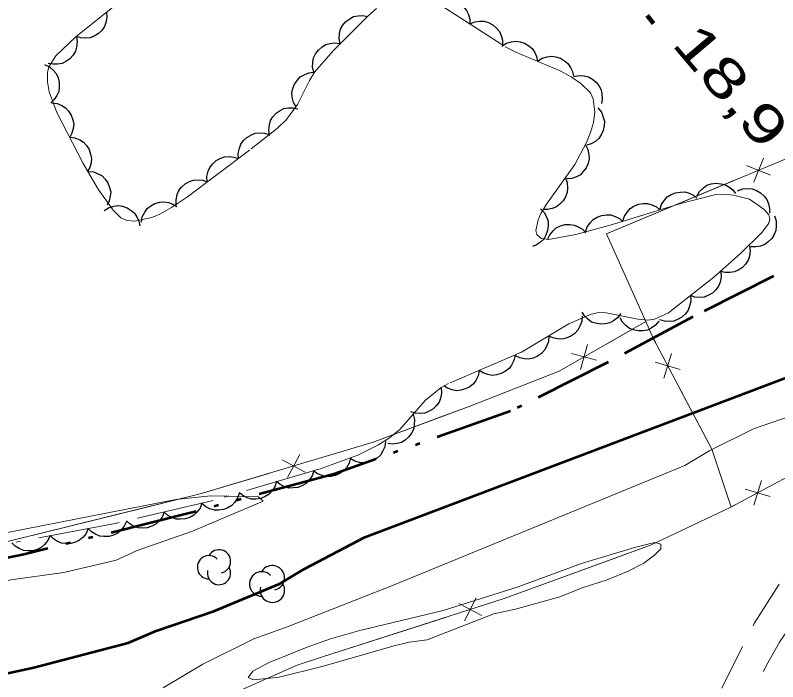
# Model space of a CAD drawing. Extents: x 386081 to 389416, y 5130568 to 5134082.
# Drawn here: x 388463.8 to 388522.8, y 5132371.2 to 5132422.8 of the extents above; entities that cross this region are included whole.
import ezdxf

# ---------------------------------------------------------------- set-up
doc = ezdxf.new("R2010")
doc.units = 0
doc.header["$LTSCALE"] = 1.2
for name, pattern in [('DASH_DOUBLE_DOT', [9.2, 5, -1.2, 0.3, -1.2, 0.3, -1.2]), ('DOT_DASHED', [7.7, 5, -1.2, 0.3, -1.2]), ('MEDIUM_DASHED', [4.5, 3, -1.5])]:
    doc.linetypes.add(name, pattern=pattern)
for name, color, linetype, lineweight in [('1', 7, 'Continuous', 53), ('19', 7, 'Continuous', 13), ('2', 7, 'Continuous', 13), ('3', 7, 'Continuous', 140), ('37', 7, 'Continuous', 13), ('4', 7, 'DASH_DOUBLE_DOT', 53), ('44', 7, 'Continuous', 25)]:
    doc.layers.add(name, color=color, linetype=linetype, lineweight=lineweight)

msp = doc.modelspace()

# ---------------------------------------------------------------- linework, layer by layer
at = {"layer": '1'}
msp.add_lwpolyline([(388446.18, 5132368.2), (388465.26, 5132372.33), (388472.56, 5132374.25), (388474.72, 5132375.17), (388479.19, 5132376.69), (388484.26, 5132378.8), (388486.19, 5132379.98), (388490.85, 5132382.43), (388530.02, 5132397.25), (388533.21, 5132398.12), (388538.04, 5132399.78), (388541.58, 5132401.37), (388546.16, 5132403.76), (388549.6, 5132405.2), (388553.48, 5132406.45), (388555.67, 5132407.55), (388557.58, 5132408.87), (388558.67, 5132410), (388559.66, 5132410.47), (388559.96, 5132410.11), (388560.45, 5132409.26)], dxfattribs=at)
at = {"layer": '19', "linetype": 'MEDIUM_DASHED'}
for points in [[(388518.43, 5132370.74), (388520.93, 5132375.75), (388523.44, 5132379.67), (388524.7, 5132381.2), (388527.37, 5132383.69), (388532.09, 5132388.44), (388535.24, 5132391.09), (388542.05, 5132396.57), (388544.96, 5132398.8), (388560.25, 5132409.12), (388563.55, 5132411.46), (388572.43, 5132418.37), (388575.39, 5132421.08)], [(388521.87, 5132372.52), (388522.88, 5132374.29), (388524.19, 5132376.25), (388525.45, 5132377.54), (388526.11, 5132378.09), (388526.53, 5132378.16), (388526.83, 5132377.86), (388527.19, 5132377.25), (388528.88, 5132373.74), (388530.03, 5132371.75)], [(388434.05, 5132267.25), (388438.71, 5132271.19), (388445.26, 5132276.93), (388447.24, 5132278.97), (388448.39, 5132280.02), (388454.11, 5132286), (388456.64, 5132288.96), (388461.71, 5132294.27), (388463.99, 5132296.85), (388469.17, 5132302.15), (388471.57, 5132304.37), (388478, 5132310.95), (388483.04, 5132315.76), (388485.02, 5132317.54), (388486.94, 5132319.63), (388492.1, 5132324.92), (388500.14, 5132333.15), (388501.82, 5132334.75), (388504.03, 5132337.39), (388505.94, 5132340.57), (388512.21, 5132352.61), (388521.87, 5132372.52)]]:
    msp.add_lwpolyline(points, dxfattribs=at)
at = {"layer": '2'}
for points in [[(388475.27, 5132370.78), (388478.34, 5132372.61), (388482.28, 5132374.57), (388484.79, 5132375.46), (388493.1, 5132378.74), (388515.57, 5132387.97), (388517.51, 5132389.13), (388520.87, 5132390.8), (388523.62, 5132391.76), (388527.66, 5132392.84), (388536.17, 5132395.5), (388541.38, 5132397.43), (388542.53, 5132398.19), (388544.74, 5132399.15), (388544.93, 5132398.78)], [(388419.01, 5132370.61), (388424.33, 5132371.88), (388426.66, 5132372.12), (388431.47, 5132372.93), (388456.07, 5132377.44), (388463.5, 5132379.12), (388467.58, 5132379.69), (388471.63, 5132380.65), (388473.26, 5132381.38), (388477.53, 5132382.88), (388482.99, 5132385.21), (388482.63, 5132385.53), (388478.94, 5132385.62), (388476.25, 5132385.32), (388460.72, 5132382.29)]]:
    msp.add_lwpolyline(points, dxfattribs=at)
msp.add_lwpolyline([(388495.65, 5132374.49), (388500.81, 5132376.48), (388502.49, 5132376.86), (388505.91, 5132377.8), (388507.65, 5132378.49), (388509.57, 5132379.11), (388511.19, 5132379.8), (388512.39, 5132380.41), (388513.23, 5132381.03), (388513.71, 5132381.52), (388513.71, 5132381.88), (388513.23, 5132382), (388511.67, 5132381.62), (388507.59, 5132380.37), (388502.61, 5132378.56), (388496.9, 5132376.75), (388490.36, 5132375.17), (388488.19, 5132374.55), (388486.39, 5132373.92), (388483.45, 5132372.74), (388482.19, 5132372.06), (388481.83, 5132371.57), (388482.25, 5132371.39), (388484.23, 5132371.59), (388487.54, 5132372.41), (388493, 5132373.98), (388494.27, 5132374.3)], close=True, dxfattribs=at)
at = {"layer": '3'}
msp.add_line((388512.65, 5132422.74), (388513.16, 5132422.13), dxfattribs=at)
at = {"layer": '37'}
for p, q in [((388520.89, 5132409.86), (388521.65, 5132411.71)), ((388522.19, 5132410.4), (388520.34, 5132411.16)), ((388510.19, 5132406.16), (388519.42, 5132410.01)), ((388509.51, 5132397.34), (388512.56, 5132399.08)), ((388507.51, 5132395.39), (388508.04, 5132397.32)), ((388508.74, 5132396.09), (388506.81, 5132396.62)), ((388514.55, 5132396.62), (388513.96, 5132394.71)), ((388515.21, 5132395.37), (388513.29, 5132395.96)), ((388484.87, 5132387.04), (388485.83, 5132388.8)), ((388486.23, 5132387.45), (388484.47, 5132388.4)), ((388520.91, 5132384.89), (388521.49, 5132386.8)), ((388522.16, 5132385.55), (388520.24, 5132386.14)), ((388464.09, 5132382.29), (388473.8, 5132384.69)), ((388499.89, 5132376.37), (388498.11, 5132377.29)), ((388498.54, 5132375.94), (388499.46, 5132377.72)), ((388487.57, 5132373.17), (388497.09, 5132376.22))]:
    msp.add_line(p, q, dxfattribs=at)
for points in [[(388519.15, 5132384.75), (388517.66, 5132389.21), (388513.17, 5132397.71), (388509.51, 5132405.87), (388531.47, 5132415.05), (388545.19, 5132421.01), (388552.71, 5132424.47), (388552.43, 5132427.9)], [(388487.57, 5132373.17), (388501.61, 5132377.67), (388512.93, 5132381.8), (388519.07, 5132384.71), (388534.69, 5132393.05), (388539.06, 5132395.65), (388540.23, 5132403.11), (388541.33, 5132409.42), (388558.76, 5132414.28), (388562.67, 5132418.12)], [(388513.32, 5132397.43), (388513.17, 5132397.71), (388509.51, 5132405.87), (388510.19, 5132406.16)], [(388382.76, 5132381.34), (388386.68, 5132376.84), (388390.06, 5132373.88), (388393.14, 5132371.84), (388397.66, 5132371.55), (388411.64, 5132373.75), (388427.27, 5132375.76), (388444.94, 5132378.54), (388460.92, 5132381.51), (388478.12, 5132385.76), (388491.49, 5132389.76), (388498.92, 5132392.53), (388505.86, 5132395.26), (388512.56, 5132399.08)], [(388496.73, 5132391.71), (388498.92, 5132392.53), (388505.86, 5132395.26), (388506.04, 5132395.36)], [(388519.15, 5132384.75), (388517.66, 5132389.21), (388515.19, 5132393.89)], [(388487.27, 5132388.5), (388491.49, 5132389.76), (388496.73, 5132391.71)], [(388473.8, 5132384.69), (388478.12, 5132385.76), (388483.43, 5132387.35)], [(388510.31, 5132380.84), (388512.93, 5132381.8), (388519.07, 5132384.71), (388519.43, 5132384.9)], [(388500.9, 5132377.44), (388501.61, 5132377.67), (388510.31, 5132380.84)], [(388487.57, 5132373.17), (388485.61, 5132372.52), (388481.82, 5132370.85), (388478.43, 5132369.25), (388475.13, 5132367.94), (388472.29, 5132367.01), (388455.85, 5132362.54), (388444.84, 5132360.26), (388436.08, 5132358.54), (388429.94, 5132356.95)], [(388487.57, 5132373.17), (388485.61, 5132372.52), (388481.82, 5132370.85), (388478.43, 5132369.25), (388478.39, 5132369.23)]]:
    msp.add_lwpolyline(points, dxfattribs=at)
at = {"layer": '4'}
msp.add_lwpolyline([(388555.7, 5132410.87), (388548.31, 5132409.08), (388539.26, 5132407.17), (388529.14, 5132404.88), (388522.41, 5132402.59), (388516.2, 5132399.46), (388509.59, 5132395.92), (388502.1, 5132392.15), (388488.46, 5132387.3), (388477.06, 5132384.21), (388464.51, 5132381.09), (388448.55, 5132377.76), (388422.19, 5132373.38), (388411.46, 5132371.2), (388404.14, 5132369.59), (388399.34, 5132368.92), (388394.7, 5132369.24), (388390.24, 5132370.72), (388385.87, 5132374.43), (388383.76, 5132376.34), (388382.41, 5132378.01), (388380.54, 5132381.15)], dxfattribs=at)
at = {"layer": '44', "linetype": 'DOT_DASHED', "lineweight": 13}
for points in [[(388472.15, 5132424.04), (388468.52, 5132421.09), (388466.98, 5132419.62), (388466.43, 5132418.78), (388466.32, 5132418.34), (388466.32, 5132417.62), (388466.45, 5132416.84), (388467.04, 5132415.26), (388469.09, 5132411.32), (388470.23, 5132409.33), (388471.39, 5132407.7), (388472, 5132407.11), (388472.49, 5132406.9), (388473.08, 5132406.84), (388474.38, 5132407.13), (388475, 5132407.4), (388475.91, 5132407.9), (388477.14, 5132408.74), (388482.06, 5132412.44), (388484.09, 5132414.05), (388484.8, 5132414.72), (388485.64, 5132415.87), (388486.56, 5132417.73), (388486.96, 5132418.38), (388488.42, 5132420.05), (388491.07, 5132422.7), (388491.75, 5132423.3)], [(388496.39, 5132423.75), (388501.7, 5132420.34), (388502.51, 5132419.92), (388505.94, 5132418.48), (388506.78, 5132418.01), (388507.54, 5132417.5), (388508.29, 5132416.76), (388508.5, 5132416.3), (388508.62, 5132415.28), (388508.52, 5132414.48)], [(388508.52, 5132414.48), (388508.29, 5132413.7), (388507.98, 5132412.94), (388507.07, 5132411.22), (388504.88, 5132408.16), (388504.45, 5132407.43), (388504.24, 5132406.96), (388504.06, 5132406.13), (388504.13, 5132405.82), (388504.46, 5132405.5), (388505.04, 5132405.43), (388507.14, 5132405.82), (388509.97, 5132406.59), (388515.15, 5132408.2), (388517.87, 5132408.88), (388518.65, 5132408.93), (388519.32, 5132408.87), (388520.57, 5132408.55), (388521.7, 5132407.76), (388522.06, 5132407.34), (388522.14, 5132407.03), (388522.06, 5132406.7), (388521.54, 5132406.01), (388519.88, 5132404.34), (388517.8, 5132402.51), (388514.31, 5132399.75), (388513.22, 5132399.26), (388512.7, 5132399.2), (388511.93, 5132399.26), (388509.5, 5132399.76), (388508.92, 5132399.78), (388508.34, 5132399.67), (388506.62, 5132398.91), (388502.95, 5132396.71), (388497.32, 5132394.29), (388496.75, 5132393.98)], [(388496.75, 5132393.98), (388495.5, 5132392.98), (388493.55, 5132390.74), (388492.76, 5132390.09), (388491.9, 5132389.55), (388490.31, 5132388.75), (388487.46, 5132387.73), (388479.12, 5132385.25), (388471.56, 5132383.48), (388463.02, 5132381.88)]]:
    msp.add_lwpolyline(points, dxfattribs=at)
at = {"layer": '44'}
for points in [[(388496.43, 5132423.72), (388496.81, 5132423.89), (388497.22, 5132423.93), (388497.55, 5132423.93), (388497.88, 5132423.82), (388498.21, 5132423.65), (388498.49, 5132423.39), (388498.71, 5132423.14), (388498.85, 5132422.82), (388498.95, 5132422.46), (388498.96, 5132422.1)], [(388470.89, 5132423.01), (388470.92, 5132422.6), (388470.84, 5132422.2), (388470.73, 5132421.89), (388470.52, 5132421.6), (388470.26, 5132421.35), (388469.92, 5132421.16), (388469.62, 5132421.03), (388469.27, 5132420.99), (388468.9, 5132421.02), (388468.56, 5132421.12)], [(388488.93, 5132420.56), (388488.85, 5132420.97), (388488.89, 5132421.37), (388488.97, 5132421.69), (388489.14, 5132422), (388489.38, 5132422.28), (388489.69, 5132422.5), (388489.98, 5132422.66), (388490.32, 5132422.73), (388490.69, 5132422.75), (388491.05, 5132422.68)], [(388498.96, 5132422.1), (388499.34, 5132422.27), (388499.74, 5132422.31), (388500.07, 5132422.3), (388500.41, 5132422.2), (388500.74, 5132422.02), (388501.02, 5132421.77), (388501.24, 5132421.52), (388501.38, 5132421.2), (388501.47, 5132420.84), (388501.48, 5132420.48)], [(388468.56, 5132421.12), (388468.63, 5132420.71), (388468.57, 5132420.31), (388468.49, 5132419.99), (388468.3, 5132419.69), (388468.06, 5132419.41), (388467.74, 5132419.2), (388467.46, 5132419.04), (388467.11, 5132418.98), (388466.74, 5132418.98), (388466.39, 5132419.05)], [(388486.92, 5132418.33), (388486.81, 5132418.73), (388486.83, 5132419.14), (388486.88, 5132419.47), (388487.04, 5132419.78), (388487.26, 5132420.08), (388487.55, 5132420.32), (388487.83, 5132420.5), (388488.17, 5132420.59), (388488.53, 5132420.63), (388488.89, 5132420.59)], [(388501.43, 5132420.37), (388501.78, 5132420.6), (388502.17, 5132420.72), (388502.49, 5132420.77), (388502.84, 5132420.72), (388503.19, 5132420.6), (388503.52, 5132420.4), (388503.77, 5132420.2), (388503.97, 5132419.9), (388504.12, 5132419.57), (388504.19, 5132419.21)], [(388504.19, 5132419.21), (388504.54, 5132419.44), (388504.93, 5132419.56), (388505.26, 5132419.61), (388505.61, 5132419.56), (388505.96, 5132419.44), (388506.28, 5132419.24), (388506.54, 5132419.04), (388506.74, 5132418.74), (388506.89, 5132418.41), (388506.96, 5132418.05)], [(388466.1, 5132418.96), (388466.48, 5132418.78), (388466.78, 5132418.51), (388467, 5132418.26), (388467.14, 5132417.94), (388467.23, 5132417.59), (388467.23, 5132417.2), (388467.2, 5132416.88), (388467.05, 5132416.56), (388466.85, 5132416.25), (388466.59, 5132416)], [(388485.54, 5132415.67), (388485.33, 5132416.03), (388485.24, 5132416.43), (388485.21, 5132416.76), (388485.28, 5132417.1), (388485.42, 5132417.44), (388485.64, 5132417.75), (388485.86, 5132418), (388486.17, 5132418.17), (388486.51, 5132418.31), (388486.87, 5132418.36)], [(388506.99, 5132418.04), (388507.4, 5132418.12), (388507.8, 5132418.08), (388508.13, 5132418.01), (388508.43, 5132417.83), (388508.72, 5132417.6), (388508.94, 5132417.29), (388509.1, 5132417), (388509.17, 5132416.66), (388509.19, 5132416.29), (388509.13, 5132415.94)], [(388466.66, 5132416), (388467.07, 5132415.95), (388467.44, 5132415.79), (388467.73, 5132415.62), (388467.96, 5132415.36), (388468.16, 5132415.05), (388468.28, 5132414.68), (388468.35, 5132414.36), (388468.31, 5132414.01), (388468.21, 5132413.65), (388468.04, 5132413.34)], [(388483.49, 5132413.48), (388483.42, 5132413.89), (388483.48, 5132414.3), (388483.56, 5132414.62), (388483.75, 5132414.92), (388483.99, 5132415.19), (388484.31, 5132415.4), (388484.6, 5132415.56), (388484.95, 5132415.62), (388485.32, 5132415.62), (388485.67, 5132415.54)], [(388508.85, 5132415.6), (388509.12, 5132415.28), (388509.27, 5132414.9), (388509.36, 5132414.58), (388509.35, 5132414.23), (388509.27, 5132413.87), (388509.11, 5132413.52), (388508.93, 5132413.25), (388508.66, 5132413.02), (388508.34, 5132412.83), (388508, 5132412.72)], [(388468.04, 5132413.34), (388468.45, 5132413.29), (388468.83, 5132413.13), (388469.11, 5132412.96), (388469.35, 5132412.7), (388469.55, 5132412.39), (388469.66, 5132412.02), (388469.73, 5132411.7), (388469.69, 5132411.35), (388469.6, 5132410.99), (388469.42, 5132410.68)], [(388481.09, 5132411.67), (388481.06, 5132412.09), (388481.15, 5132412.49), (388481.26, 5132412.8), (388481.47, 5132413.08), (388481.74, 5132413.33), (388482.08, 5132413.52), (388482.38, 5132413.64), (388482.73, 5132413.67), (388483.1, 5132413.64), (388483.44, 5132413.54)], [(388507.89, 5132412.76), (388508.08, 5132412.39), (388508.16, 5132411.99), (388508.18, 5132411.66), (388508.1, 5132411.32), (388507.96, 5132410.98), (388507.72, 5132410.68), (388507.5, 5132410.44), (388507.19, 5132410.27), (388506.84, 5132410.15), (388506.48, 5132410.11)], [(388478.67, 5132409.89), (388478.65, 5132410.31), (388478.75, 5132410.71), (388478.87, 5132411.01), (388479.09, 5132411.29), (388479.37, 5132411.54), (388479.71, 5132411.71), (388480.01, 5132411.83), (388480.36, 5132411.85), (388480.73, 5132411.81), (388481.07, 5132411.7)], [(388469.45, 5132410.69), (388469.87, 5132410.66), (388470.25, 5132410.51), (388470.54, 5132410.35), (388470.78, 5132410.1), (388470.99, 5132409.8), (388471.13, 5132409.44), (388471.21, 5132409.12), (388471.18, 5132408.77), (388471.1, 5132408.41), (388470.94, 5132408.09)], [(388476.28, 5132408.09), (388476.26, 5132408.51), (388476.35, 5132408.9), (388476.48, 5132409.21), (388476.69, 5132409.49), (388476.97, 5132409.73), (388477.31, 5132409.91), (388477.61, 5132410.03), (388477.97, 5132410.05), (388478.33, 5132410.01), (388478.67, 5132409.89)], [(388506.34, 5132410.2), (388506.48, 5132409.81), (388506.51, 5132409.4), (388506.48, 5132409.07), (388506.36, 5132408.74), (388506.17, 5132408.43), (388505.9, 5132408.16), (388505.65, 5132407.95), (388505.32, 5132407.83), (388504.95, 5132407.75), (388504.59, 5132407.76)], [(388516.5, 5132408.79), (388516.71, 5132409.15), (388517.01, 5132409.43), (388517.28, 5132409.62), (388517.61, 5132409.73), (388517.97, 5132409.78), (388518.36, 5132409.74), (388518.67, 5132409.68), (388518.98, 5132409.5), (388519.27, 5132409.27), (388519.49, 5132408.98)], [(388513.65, 5132407.73), (388513.77, 5132408.13), (388513.99, 5132408.47), (388514.21, 5132408.72), (388514.51, 5132408.91), (388514.85, 5132409.05), (388515.23, 5132409.1), (388515.56, 5132409.11), (388515.9, 5132409.01), (388516.23, 5132408.85), (388516.51, 5132408.62)], [(388519.65, 5132409.19), (388520.04, 5132409.34), (388520.45, 5132409.37), (388520.78, 5132409.35), (388521.11, 5132409.23), (388521.43, 5132409.05), (388521.7, 5132408.78), (388521.91, 5132408.52), (388522.04, 5132408.2), (388522.11, 5132407.83), (388522.11, 5132407.47)], [(388470.7, 5132407.67), (388471.05, 5132407.89), (388471.44, 5132408.01), (388471.77, 5132408.05), (388472.11, 5132408), (388472.47, 5132407.89), (388472.79, 5132407.68), (388473.04, 5132407.47), (388473.24, 5132407.18), (388473.39, 5132406.84), (388473.45, 5132406.49)], [(388473.58, 5132406.78), (388473.65, 5132407.19), (388473.84, 5132407.55), (388474.03, 5132407.82), (388474.31, 5132408.04), (388474.63, 5132408.22), (388475, 5132408.31), (388475.33, 5132408.35), (388475.67, 5132408.29), (388476.02, 5132408.17), (388476.33, 5132407.98)], [(388510.78, 5132406.84), (388510.9, 5132407.24), (388511.13, 5132407.58), (388511.35, 5132407.83), (388511.64, 5132408.02), (388511.99, 5132408.16), (388512.37, 5132408.21), (388512.69, 5132408.22), (388513.03, 5132408.12), (388513.37, 5132407.96), (388513.65, 5132407.73)], [(388504.42, 5132407.81), (388504.71, 5132407.51), (388504.9, 5132407.14), (388505, 5132406.83), (388505.02, 5132406.48), (388504.97, 5132406.12), (388504.83, 5132405.76), (388504.68, 5132405.47), (388504.43, 5132405.22), (388504.12, 5132405.01), (388503.79, 5132404.88)], [(388507.9, 5132406.03), (388508.03, 5132406.42), (388508.27, 5132406.75), (388508.5, 5132406.99), (388508.8, 5132407.17), (388509.15, 5132407.29), (388509.53, 5132407.33), (388509.85, 5132407.33), (388510.19, 5132407.22), (388510.52, 5132407.05), (388510.79, 5132406.81)], [(388522.49, 5132407.27), (388522.63, 5132406.88), (388522.64, 5132406.47), (388522.61, 5132406.14), (388522.47, 5132405.81), (388522.28, 5132405.5), (388522, 5132405.24), (388521.74, 5132405.04), (388521.41, 5132404.92), (388521.04, 5132404.86), (388520.68, 5132404.87)], [(388504.96, 5132405.42), (388505.13, 5132405.8), (388505.39, 5132406.11), (388505.64, 5132406.33), (388505.96, 5132406.48), (388506.31, 5132406.58), (388506.69, 5132406.58), (388507.02, 5132406.55), (388507.34, 5132406.42), (388507.66, 5132406.22), (388507.91, 5132405.96)], [(388520.58, 5132404.96), (388520.63, 5132404.54), (388520.56, 5132404.14), (388520.47, 5132403.83), (388520.27, 5132403.53), (388520.02, 5132403.27), (388519.69, 5132403.06), (388519.4, 5132402.92), (388519.05, 5132402.87), (388518.68, 5132402.88), (388518.33, 5132402.97)], [(388518.35, 5132402.95), (388518.38, 5132402.53), (388518.29, 5132402.13), (388518.18, 5132401.82), (388517.97, 5132401.54), (388517.7, 5132401.29), (388517.36, 5132401.1), (388517.06, 5132400.98), (388516.71, 5132400.95), (388516.34, 5132400.98), (388516, 5132401.09)], [(388516, 5132401.09), (388516.03, 5132400.67), (388515.94, 5132400.27), (388515.83, 5132399.96), (388515.62, 5132399.68), (388515.35, 5132399.43), (388515.01, 5132399.24), (388514.71, 5132399.12), (388514.36, 5132399.09), (388513.99, 5132399.12), (388513.65, 5132399.22)], [(388510.62, 5132399.72), (388510.38, 5132399.38), (388510.05, 5132399.14), (388509.77, 5132398.98), (388509.42, 5132398.9), (388509.05, 5132398.88), (388508.68, 5132398.96), (388508.37, 5132399.05), (388508.08, 5132399.26), (388507.82, 5132399.52), (388507.63, 5132399.82)], [(388507.63, 5132399.51), (388507.61, 5132399.1), (388507.47, 5132398.72), (388507.31, 5132398.42), (388507.07, 5132398.17), (388506.77, 5132397.95), (388506.41, 5132397.81), (388506.1, 5132397.73), (388505.74, 5132397.74), (388505.38, 5132397.82), (388505.06, 5132397.97)], [(388513.57, 5132399.13), (388513.31, 5132398.81), (388512.97, 5132398.57), (388512.68, 5132398.43), (388512.33, 5132398.36), (388511.96, 5132398.36), (388511.59, 5132398.45), (388511.29, 5132398.56), (388511.01, 5132398.78), (388510.76, 5132399.05), (388510.58, 5132399.37)], [(388505.06, 5132397.97), (388505.03, 5132397.55), (388504.89, 5132397.17), (388504.74, 5132396.88), (388504.49, 5132396.63), (388504.19, 5132396.41), (388503.84, 5132396.27), (388503.52, 5132396.19), (388503.17, 5132396.2), (388502.81, 5132396.28), (388502.48, 5132396.43)], [(388502.45, 5132396.49), (388502.37, 5132396.08), (388502.18, 5132395.72), (388501.99, 5132395.45), (388501.71, 5132395.24), (388501.39, 5132395.06), (388501.02, 5132394.97), (388500.69, 5132394.93), (388500.35, 5132394.99), (388500, 5132395.12), (388499.69, 5132395.31)], [(388499.69, 5132395.31), (388499.61, 5132394.9), (388499.42, 5132394.54), (388499.23, 5132394.27), (388498.96, 5132394.05), (388498.63, 5132393.88), (388498.26, 5132393.79), (388497.94, 5132393.74), (388497.59, 5132393.81), (388497.24, 5132393.93), (388496.94, 5132394.13)], [(388496.75, 5132393.98), (388496.78, 5132393.56), (388496.7, 5132393.17), (388496.58, 5132392.86), (388496.37, 5132392.57), (388496.11, 5132392.32), (388495.77, 5132392.13), (388495.47, 5132392), (388495.12, 5132391.97), (388494.75, 5132392), (388494.41, 5132392.11)], [(388494.58, 5132391.92), (388494.69, 5132391.52), (388494.67, 5132391.11), (388494.62, 5132390.79), (388494.46, 5132390.47), (388494.25, 5132390.17), (388493.95, 5132389.93), (388493.68, 5132389.75), (388493.34, 5132389.66), (388492.97, 5132389.62), (388492.61, 5132389.66)], [(388492.44, 5132389.82), (388492.39, 5132389.41), (388492.22, 5132389.04), (388492.05, 5132388.76), (388491.79, 5132388.53), (388491.47, 5132388.33), (388491.1, 5132388.22), (388490.78, 5132388.16), (388490.43, 5132388.2), (388490.08, 5132388.3), (388489.76, 5132388.48)], [(388489.73, 5132388.54), (388489.63, 5132388.14), (388489.42, 5132387.79), (388489.21, 5132387.54), (388488.92, 5132387.34), (388488.59, 5132387.18), (388488.21, 5132387.11), (388487.88, 5132387.09), (388487.54, 5132387.18), (388487.2, 5132387.32), (388486.91, 5132387.53)], [(388486.9, 5132387.56), (388486.77, 5132387.17), (388486.54, 5132386.83), (388486.32, 5132386.58), (388486.02, 5132386.4), (388485.68, 5132386.27), (388485.3, 5132386.22), (388484.97, 5132386.21), (388484.64, 5132386.32), (388484.3, 5132386.48), (388484.02, 5132386.71)], [(388484.02, 5132386.71), (388483.9, 5132386.31), (388483.67, 5132385.97), (388483.45, 5132385.73), (388483.15, 5132385.55), (388482.8, 5132385.41), (388482.42, 5132385.36), (388482.1, 5132385.36), (388481.76, 5132385.46), (388481.43, 5132385.63), (388481.15, 5132385.85)], [(388481.15, 5132385.85), (388481.02, 5132385.46), (388480.79, 5132385.12), (388480.57, 5132384.87), (388480.27, 5132384.69), (388479.93, 5132384.56), (388479.55, 5132384.51), (388479.22, 5132384.5), (388478.88, 5132384.61), (388478.55, 5132384.77), (388478.27, 5132385)], [(388478.26, 5132385.05), (388478.11, 5132384.66), (388477.86, 5132384.34), (388477.63, 5132384.11), (388477.32, 5132383.94), (388476.97, 5132383.83), (388476.58, 5132383.8), (388476.26, 5132383.82), (388475.93, 5132383.94), (388475.6, 5132384.12), (388475.34, 5132384.36)], [(388475.34, 5132384.36), (388475.19, 5132383.97), (388474.94, 5132383.65), (388474.71, 5132383.42), (388474.4, 5132383.26), (388474.04, 5132383.14), (388473.66, 5132383.12), (388473.34, 5132383.13), (388473.01, 5132383.25), (388472.68, 5132383.44), (388472.42, 5132383.68)], [(388472.43, 5132383.64), (388472.26, 5132383.26), (388472, 5132382.95), (388471.75, 5132382.73), (388471.43, 5132382.58), (388471.08, 5132382.48), (388470.69, 5132382.47), (388470.37, 5132382.5), (388470.04, 5132382.64), (388469.73, 5132382.83), (388469.48, 5132383.09)], [(388469.48, 5132383.09), (388469.31, 5132382.71), (388469.05, 5132382.4), (388468.8, 5132382.18), (388468.48, 5132382.02), (388468.13, 5132381.93), (388467.75, 5132381.92), (388467.42, 5132381.95), (388467.1, 5132382.08), (388466.78, 5132382.28), (388466.53, 5132382.54)], [(388466.53, 5132382.54), (388466.36, 5132382.15), (388466.1, 5132381.84), (388465.85, 5132381.62), (388465.54, 5132381.47), (388465.18, 5132381.37), (388464.8, 5132381.37), (388464.47, 5132381.4), (388464.15, 5132381.53), (388463.83, 5132381.73), (388463.58, 5132381.98)]]:
    msp.add_lwpolyline(points, dxfattribs=at)
for centre, radius, start, end in [((388479.576, 5132380.541), 0.9, 282.26917, 149.72626), ((388478.802, 5132380.09), 0.9, 44.11537, 269.80396), ((388479.576, 5132379.64), 0.9, 166.93686, 29.62122), ((388482.881, 5132378.802), 0.948, 44.11537, 269.80396), ((388483.696, 5132379.276), 0.948, 282.26917, 149.72626), ((388483.696, 5132378.327), 0.948, 166.93686, 29.62122)]:
    msp.add_arc(centre, radius, start, end, dxfattribs=at)

# ---------------------------------------------------------------- texts
at = {"layer": '3', "width": 1.4}
msp.add_text('18,9   ', height=3, rotation=310.294, dxfattribs=at).set_placement((388514.48, 5132420.52))

doc.saveas('drawing.dxf')
